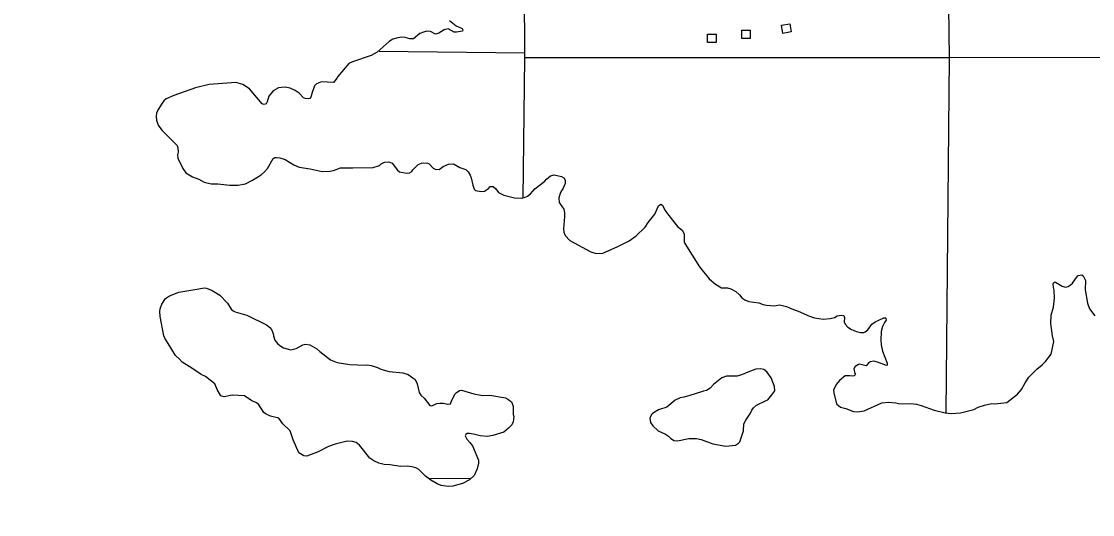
# Model space of a CAD drawing. Extents: x -19 to 366, y -4 to 359.
# Drawn here: x 138.218 to 140.733, y 199.977 to 201.135 of the extents above; entities that cross this region are included whole.
import ezdxf

# ---------------------------------------------------------------- set-up
doc = ezdxf.new("R2010")
doc.units = 0
for name, color, linetype in [('Level 4', 7, 'Continuous'), ('Level 5', 7, 'Continuous'), ('Level 56', 7, 'Continuous'), ('Level 60', 7, 'Continuous'), ('Level 9', 7, 'Continuous')]:
    doc.layers.add(name, color=color, linetype=linetype)

msp = doc.modelspace()

# ---------------------------------------------------------------- linework, layer by layer
at = {"layer": 'Level 4'}
msp.add_lwpolyline([(139.3955, 200.7198), (139.4, 201.0495), (139.3999, 201.0609), (139.3945, 202.0507), (139.3944, 202.0621), (139.3873, 203.0536), (139.3874, 203.0648), (139.3896, 204.0685)], dxfattribs=at)
at = {"layer": 'Level 5'}
for points in [[(140.397, 201.0494), (140.3912, 201.5333)], [(139.0577, 201.0651), (139.3999, 201.0609)], [(140.397, 201.0494), (139.4, 201.0495)], [(140.3893, 200.2155), (140.397, 201.0494)], [(141.3959, 201.0504), (140.397, 201.0494)], [(139.2723, 200.0607), (139.1736, 200.0617)]]:
    msp.add_lwpolyline(points, dxfattribs=at)
at = {"layer": 'Level 56'}
for points in [[(140.0061, 201.1063), (140.0024, 201.1257), (140.0218, 201.1294), (140.0255, 201.11)], [(139.8291, 201.0853), (139.8291, 201.105), (139.8489, 201.105), (139.8489, 201.0853)], [(139.9092, 201.0943), (139.9092, 201.114), (139.9289, 201.114), (139.9289, 201.0943)]]:
    msp.add_lwpolyline(points, close=True, dxfattribs=at)
at = {"layer": 'Level 60'}
for points in [[(146.7783, 1.697), (146.5788, 10.3131), (146.3785, 18.9294), (146.1776, 27.5458), (145.9759, 36.1624), (145.7736, 44.7791), (145.5705, 53.396), (145.3668, 62.013), (145.1624, 70.6301), (144.9572, 79.2474), (144.7514, 87.8648), (144.5449, 96.4823), (144.3377, 105.1), (144.1299, 113.7179), (143.9213, 122.3359), (143.712, 130.954), (143.5021, 139.5723), (143.2915, 148.1907), (143.0802, 156.8092), (142.8682, 165.4279), (142.6555, 174.0468), (142.4422, 182.6658), (142.2282, 191.2849), (142.0135, 199.9042), (141.7981, 208.5236), (141.582, 217.1432), (141.3653, 225.7629), (141.1479, 234.3828), (140.9298, 243.0028), (140.711, 251.623), (140.4916, 260.2433), (140.2715, 268.8638), (140.0508, 277.4844), (139.8293, 286.1051), (139.6072, 294.726), (139.3845, 303.3471), (139.161, 311.9683), (138.937, 320.5896), (138.7122, 329.2111), (138.4868, 337.8328), (138.2607, 346.4546)], [(139.4406, 1.5315), (139.2511, 10.1473), (139.0608, 18.7633), (138.8699, 27.3793), (138.6784, 35.9956), (138.4861, 44.6119), (138.2932, 53.2285), (138.0997, 61.8451), (137.9055, 70.4619), (137.7106, 79.0789), (137.5151, 87.6959), (137.319, 96.3132), (137.1221, 104.9306), (136.9247, 113.5481), (136.7265, 122.1658), (136.5278, 130.7836), (136.3283, 139.4016), (136.1282, 148.0197), (135.9275, 156.6379), (135.7261, 165.2564), (135.5241, 173.8749), (135.3214, 182.4936), (135.1181, 191.1125), (134.9141, 199.7315), (134.7095, 208.3506), (134.5043, 216.9699), (134.2984, 225.5894), (134.0919, 234.209), (133.8847, 242.8288), (133.6769, 251.4487), (133.4685, 260.0687), (133.2594, 268.6889), (133.0497, 277.3093), (132.8393, 285.9298), (132.6283, 294.5504), (132.4167, 303.1713), (132.2044, 311.7922), (131.9916, 320.4133), (131.778, 329.0346), (131.5639, 337.656), (131.3491, 346.2776)], [(0, 198.1326), (7.1014, 198.137), (14.2028, 198.1503), (21.3042, 198.1724), (28.4055, 198.2034), (35.5068, 198.2433), (42.6081, 198.292), (49.7092, 198.3496), (56.8103, 198.4161), (63.9113, 198.4913), (71.0123, 198.5755), (78.1131, 198.6685), (85.2137, 198.7704), (92.3143, 198.8811), (99.4147, 199.0007), (106.5149, 199.1291), (113.615, 199.2664), (120.7149, 199.4126), (127.8146, 199.5676), (134.9141, 199.7315), (142.0135, 199.9042), (149.1125, 200.0858), (156.2114, 200.2762), (163.31, 200.4755), (170.4084, 200.6837), (177.5065, 200.9007), (184.6043, 201.1265), (191.7018, 201.3612), (198.799, 201.6048), (205.896, 201.8572), (212.9926, 202.1185), (220.0888, 202.3886), (227.1848, 202.6676), (234.2803, 202.9554), (241.3755, 203.2521), (248.4704, 203.5576), (255.5648, 203.872), (262.6589, 204.1952), (269.7525, 204.5273), (276.8457, 204.8682), (283.9385, 205.218), (291.0309, 205.5766), (298.1228, 205.9441), (305.2142, 206.3204), (312.3051, 206.7056), (319.3956, 207.0996), (326.4856, 207.5024), (333.5751, 207.9141), (340.664, 208.3347)]]:
    msp.add_spline(points, degree=3, dxfattribs=at)
at = {"layer": 'Level 9'}
for points in [[(139.2226, 201.1368), (139.2385, 201.1246), (139.2525, 201.1178), (139.2544, 201.1148), (139.2536, 201.1121), (139.2393, 201.1098), (139.2336, 201.1098), (139.2196, 201.117), (139.2105, 201.1151), (139.1977, 201.1068), (139.1901, 201.1049), (139.1784, 201.1109), (139.1697, 201.1117), (139.1618, 201.1098), (139.1534, 201.106), (139.1383, 201.0942), (139.13, 201.0939), (139.1191, 201.0973), (139.1107, 201.098), (139.1013, 201.0965), (139.09, 201.0927), (139.0809, 201.0878), (139.0533, 201.0627), (139.0386, 201.0548), (138.9951, 201.0399), (138.9868, 201.0362), (138.9604, 201.0058), (138.957, 200.9993), (138.9502, 200.9914), (138.9226, 200.9925), (138.9109, 200.9883), (138.906, 200.9834), (138.9003, 200.9682), (138.8973, 200.9565), (138.895, 200.9534), (138.8909, 200.9527), (138.8837, 200.9534), (138.8799, 200.9557), (138.8697, 200.9659), (138.8602, 200.9728), (138.8489, 200.9781), (138.8372, 200.9807), (138.8213, 200.9788), (138.8084, 200.9716), (138.7983, 200.9591), (138.7949, 200.9458), (138.7922, 200.9416), (138.7877, 200.9394), (138.7828, 200.9416), (138.7529, 200.9765), (138.7377, 200.9868), (138.7211, 200.9917), (138.6584, 200.9864), (138.6266, 200.9791), (138.5752, 200.9609), (138.5578, 200.9526), (138.5522, 200.9484)], [(138.5522, 200.9484), (138.548, 200.9431), (138.539, 200.9279), (138.5348, 200.9192), (138.5341, 200.9116), (138.5348, 200.9029), (138.539, 200.8915), (138.547, 200.8797), (138.5829, 200.8437), (138.5852, 200.8376), (138.5856, 200.8278), (138.5837, 200.8217), (138.5852, 200.8137), (138.5966, 200.7891), (138.6037, 200.7792), (138.6192, 200.7701), (138.634, 200.7641), (138.6465, 200.7576), (138.6635, 200.7534), (138.6786, 200.7531), (138.7073, 200.75), (138.7259, 200.7504), (138.744, 200.7535), (138.7606, 200.7622), (138.7807, 200.7743), (138.7882, 200.7812), (138.7954, 200.7895), (138.809, 200.813), (138.8124, 200.8149), (138.8169, 200.8153), (138.8245, 200.8142), (138.8369, 200.8104), (138.8574, 200.7983), (138.8702, 200.7926), (138.8959, 200.7888), (138.9235, 200.7827), (138.9424, 200.7831), (138.9507, 200.785), (138.967, 200.7911), (138.9961, 200.7907), (139.0434, 200.7915), (139.0581, 200.7964), (139.0626, 200.8002), (139.0706, 200.804), (139.0804, 200.8052), (139.0883, 200.8021), (139.1004, 200.7858), (139.1057, 200.7813), (139.1216, 200.7783), (139.1292, 200.7794), (139.1345, 200.7824), (139.1371, 200.7862), (139.1492, 200.7984), (139.1575, 200.8022), (139.1617, 200.8029), (139.1715, 200.8022), (139.1753, 200.8003), (139.1844, 200.79), (139.1896, 200.7878), (139.1983, 200.7874), (139.2082, 200.7938), (139.2203, 200.7999), (139.2324, 200.8007), (139.2475, 200.7916), (139.2611, 200.787), (139.2671, 200.7813), (139.2713, 200.7741), (139.2736, 200.7673), (139.2774, 200.7502), (139.2808, 200.7411), (139.2838, 200.7381), (139.288, 200.7366)], [(139.288, 200.7366), (139.2989, 200.7351), (139.305, 200.7362), (139.3144, 200.7423), (139.3186, 200.7472), (139.3258, 200.7472), (139.3314, 200.7415), (139.3379, 200.7332), (139.3507, 200.7271), (139.3757, 200.7203), (139.3912, 200.7199), (139.3991, 200.7211), (139.4059, 200.7245), (139.4131, 200.7302), (139.4233, 200.7416), (139.4467, 200.7598), (139.4509, 200.7647), (139.4599, 200.7719), (139.4686, 200.7742), (139.486, 200.7708), (139.4913, 200.7674), (139.4943, 200.7621), (139.4944, 200.7541), (139.4902, 200.7431), (139.4834, 200.7329), (139.4796, 200.7207), (139.4808, 200.7097), (139.4914, 200.6938), (139.4929, 200.6851), (139.4933, 200.676), (139.4907, 200.6479), (139.4911, 200.6395), (139.4945, 200.632), (139.5051, 200.6202), (139.555, 200.5937), (139.5675, 200.5895), (139.5826, 200.5906), (139.6166, 200.6058), (139.6449, 200.6199), (139.6615, 200.6309), (139.6823, 200.6517), (139.6895, 200.6624), (139.7053, 200.6821), (139.714, 200.7018), (139.7189, 200.7056), (139.7235, 200.7033), (139.7288, 200.6916), (139.7379, 200.6791), (139.7587, 200.6529), (139.7696, 200.6442), (139.7742, 200.6358), (139.7742, 200.6173), (139.7757, 200.6135), (139.8098, 200.5585), (139.8329, 200.53), (139.8476, 200.5175), (139.862, 200.5092), (139.876, 200.5088), (139.8835, 200.5065), (139.8956, 200.5005), (139.904, 200.4925), (139.9096, 200.4857), (139.9168, 200.4811), (139.9255, 200.4773), (139.9493, 200.4739), (139.9599, 200.4698), (139.9675, 200.4682), (139.9864, 200.4671), (139.9977, 200.469), (140.0144, 200.4652), (140.0272, 200.4595), (140.0416, 200.4546), (140.0681, 200.4425), (140.0798, 200.4387), (140.1002, 200.4353), (140.1168, 200.4368), (140.1267, 200.4398), (140.1335, 200.4433), (140.1425, 200.4452), (140.1486, 200.444)], [(140.6227, 200.3364), (140.6359, 200.3531), (140.6419, 200.3835), (140.6393, 200.3964), (140.6351, 200.4252), (140.6358, 200.4446), (140.6411, 200.4639), (140.6441, 200.4848), (140.6433, 200.5034), (140.6414, 200.5098), (140.6407, 200.5193), (140.6441, 200.5227), (140.6464, 200.5223), (140.6615, 200.5132), (140.6698, 200.511), (140.6762, 200.5125), (140.6808, 200.5151), (140.686, 200.5201), (140.6951, 200.5337), (140.6996, 200.5379), (140.7083, 200.5398), (140.711, 200.5375), (140.7163, 200.5265), (140.7155, 200.5041), (140.7209, 200.473), (140.7262, 200.4598), (140.7383, 200.4438)], [(139.0693, 200.0947), (139.0572, 200.0977), (139.0451, 200.1026), (139.036, 200.1091), (139.0118, 200.1394), (139.0035, 200.1462), (138.9948, 200.1485), (138.9823, 200.1493), (138.954, 200.1424), (138.9385, 200.1364), (138.9143, 200.1238), (138.8875, 200.114), (138.881, 200.1147), (138.8693, 200.1215), (138.8557, 200.1523), (138.8489, 200.1735), (138.8318, 200.1902), (138.8224, 200.2031), (138.8023, 200.208), (138.7925, 200.2122), (138.7872, 200.2167), (138.7743, 200.2357), (138.7683, 200.2399), (138.7588, 200.2437), (138.7411, 200.2558), (138.7127, 200.2569), (138.6938, 200.2535), (138.6859, 200.2558), (138.6775, 200.2706), (138.6715, 200.2835), (138.6499, 200.3009), (138.6397, 200.3058), (138.6174, 200.3206), (138.5954, 200.3346), (138.589, 200.3418), (138.5796, 200.3506), (138.5621, 200.3783), (138.5546, 200.3911), (138.5523, 200.3965), (138.5432, 200.442), (138.5424, 200.4537), (138.5432, 200.4602), (138.5469, 200.4708), (138.556, 200.4845), (138.5651, 200.4905), (138.5874, 200.4989), (138.6339, 200.5069), (138.6467, 200.5088), (138.6524, 200.5084), (138.6656, 200.5031), (138.6838, 200.4917), (138.7012, 200.4731)], [(138.7012, 200.4731), (138.7103, 200.4587), (138.7148, 200.4549), (138.7197, 200.4527), (138.7466, 200.4451), (138.7934, 200.4223), (138.801, 200.4163), (138.8048, 200.4113), (138.809, 200.4022), (138.8097, 200.3965), (138.8128, 200.3863), (138.8188, 200.3787), (138.8245, 200.3734), (138.8332, 200.3681), (138.8506, 200.3639), (138.8627, 200.367), (138.8782, 200.3757), (138.885, 200.3765), (138.8948, 200.3757), (138.9111, 200.3658), (138.9182, 200.3598), (138.9432, 200.3401), (138.9587, 200.3336), (138.989, 200.3295), (139.0245, 200.3276)], [(140.1486, 200.444), (140.1505, 200.4398), (140.1494, 200.4292), (140.152, 200.4235), (140.1581, 200.4167), (140.1668, 200.411), (140.1789, 200.4065), (140.1883, 200.4042), (140.1962, 200.4046), (140.1993, 200.4057), (140.2053, 200.4107), (140.2148, 200.4236), (140.2227, 200.4296), (140.2427, 200.4384), (140.2465, 200.4384), (140.2476, 200.4376), (140.2488, 200.4331), (140.2446, 200.4277), (140.2397, 200.4183), (140.2367, 200.4069), (140.236, 200.3864), (140.2367, 200.375), (140.2398, 200.3602), (140.2511, 200.3325), (140.2511, 200.3276), (140.2489, 200.3268), (140.2284, 200.3344), (140.2194, 200.3367), (140.2107, 200.3356), (140.2077, 200.3337), (140.2016, 200.3264), (140.1854, 200.3299), (140.1835, 200.3295), (140.1755, 200.3242), (140.1721, 200.3192), (140.1748, 200.3082), (140.1763, 200.3056), (140.1733, 200.3022), (140.1691, 200.3018), (140.1635, 200.3029), (140.1521, 200.3022), (140.1385, 200.2919), (140.1317, 200.2828), (140.1249, 200.2695), (140.1253, 200.2627), (140.1321, 200.2369), (140.1408, 200.2289), (140.1533, 200.2259), (140.1718, 200.2191), (140.1809, 200.218), (140.1968, 200.2206), (140.238, 200.2392), (140.255, 200.2407), (140.2709, 200.2392), (140.2773, 200.2377), (140.2871, 200.237), (140.3056, 200.2373), (140.3196, 200.2362), (140.3306, 200.2332), (140.3612, 200.2222), (140.3869, 200.2157), (140.4009, 200.2142), (140.4228, 200.2158), (140.4542, 200.2237), (140.4644, 200.2287), (140.4792, 200.234), (140.4962, 200.2374), (140.5037, 200.237), (140.5321, 200.2397), (140.557, 200.2594), (140.5664, 200.2708), (140.5747, 200.286), (140.5838, 200.2993), (140.6019, 200.3182), (140.6151, 200.3285), (140.6227, 200.3364)], [(139.0245, 200.3276), (139.0294, 200.3283), (139.0389, 200.3268), (139.054, 200.3223), (139.0619, 200.3181), (139.0808, 200.3128), (139.113, 200.3094), (139.1258, 200.306), (139.1421, 200.2939), (139.147, 200.2836), (139.1519, 200.2631), (139.1553, 200.2574), (139.1633, 200.2499), (139.1765, 200.2332), (139.1811, 200.232), (139.1935, 200.2377), (139.2003, 200.2385), (139.2079, 200.2381), (139.2189, 200.2358), (139.2253, 200.237), (139.2283, 200.2457), (139.2359, 200.2601), (139.2389, 200.2628), (139.2464, 200.2677), (139.2514, 200.2685), (139.2797, 200.2601), (139.3001, 200.2567), (139.3179, 200.2571), (139.3542, 200.2507), (139.3595, 200.248), (139.3682, 200.2412), (139.3727, 200.2313), (139.3724, 200.2116), (139.3739, 200.2067), (139.3724, 200.1942), (139.369, 200.1873), (139.3614, 200.1794), (139.3501, 200.1703), (139.3244, 200.1623), (139.3116, 200.1604), (139.2949, 200.1615), (139.2821, 200.1645), (139.27, 200.1672), (139.2643, 200.1668), (139.2609, 200.1649), (139.2598, 200.1615), (139.2636, 200.1535), (139.2707, 200.1463), (139.2772, 200.138), (139.2912, 200.1042), (139.2908, 200.0978), (139.2878, 200.0845), (139.2806, 200.0682), (139.2697, 200.0583), (139.2534, 200.05), (139.2308, 200.0431), (139.2194, 200.0428), (139.2035, 200.0454), (139.1941, 200.0488), (139.1793, 200.0572), (139.1669, 200.067), (139.1506, 200.0829), (139.1438, 200.0864), (139.1347, 200.089), (139.1234, 200.0905), (139.1075, 200.0894), (139.0833, 200.0939), (139.0693, 200.0947)], [(139.9371, 200.2274), (139.9435, 200.2338), (139.9662, 200.2448), (139.9703, 200.2463), (139.9802, 200.2581), (139.987, 200.2676), (139.9858, 200.2774), (139.9782, 200.2979), (139.968, 200.3123), (139.9612, 200.3173), (139.954, 200.3192), (139.9423, 200.318), (139.9238, 200.3112), (139.9109, 200.3055), (139.8981, 200.3021), (139.8731, 200.3017), (139.8622, 200.2975), (139.8505, 200.2888), (139.8429, 200.2823), (139.8354, 200.2732), (139.8263, 200.2679), (139.8191, 200.2664), (139.7851, 200.2558), (139.7734, 200.2523), (139.7643, 200.2508), (139.7526, 200.2451), (139.7333, 200.2292), (139.7137, 200.2227), (139.6997, 200.214), (139.6971, 200.2117), (139.6933, 200.2034), (139.6948, 200.1931), (139.7005, 200.1852), (139.713, 200.1734), (139.7304, 200.1658), (139.7376, 200.1609), (139.7421, 200.156), (139.7497, 200.1507), (139.758, 200.1499), (139.7848, 200.1552), (139.803, 200.1552), (139.8136, 200.1533), (139.8415, 200.1431), (139.8722, 200.1374), (139.8945, 200.1397), (139.902, 200.1443), (139.905, 200.1477), (139.9133, 200.1731), (139.9144, 200.1898), (139.919, 200.1981)], [(139.919, 200.1981), (139.9301, 200.2147), (139.9332, 200.2223), (139.9371, 200.2274)]]:
    msp.add_lwpolyline(points, dxfattribs=at)

doc.saveas('drawing.dxf')
